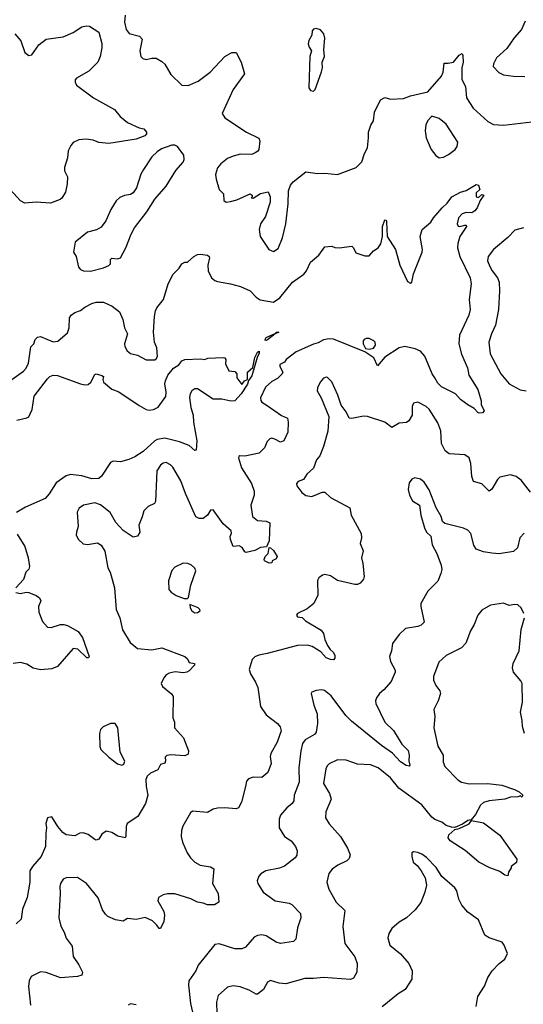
# Model space of a CAD drawing. Extents: x 2133461 to 2293071, y 753526 to 916327.
# Tile 362 of 459: x 2238180 to 2241704, y 843520 to 850413. Entities that reach past the tile are written whole.
import ezdxf

# ---------------------------------------------------------------- set-up
doc = ezdxf.new("R2010")
doc.units = 0

msp = doc.modelspace()

# ---------------------------------------------------------------- linework, layer by layer
at = {"layer": '0CON10XD'}
for points in [[(2238917.1, 850445), (2238914.3, 850395), (2238924.3, 850344.3), (2238947.3, 850317.3), (2239017.7, 850297.7), (2239037.7, 850277.7), (2239020, 850195), (2239028, 850155), (2239041.7, 850141.7), (2239064.2, 850134.2), (2239105, 850143.8), (2239135, 850143.8), (2239175, 850120.8), (2239195, 850102), (2239238.9, 850028.9), (2239314.3, 849954.3), (2239357.9, 849952.1), (2239428.3, 849981.7), (2239513.2, 850046.8), (2239615, 850156.2), (2239665, 850183.3), (2239695, 850182.5), (2239730, 850115), (2239753.3, 850035), (2239674.2, 849925), (2239597, 849757), (2239615, 849726.7), (2239767.5, 849625), (2239853.6, 849583.6), (2239861.2, 849565), (2239852.5, 849505), (2239846.4, 849493.6), (2239828.3, 849481.7), (2239805, 849470), (2239725, 849472), (2239675, 849458), (2239635, 849441.2), (2239586.7, 849405), (2239563.9, 849376.1), (2239550.5, 849329.5), (2239554.1, 849295.9), (2239575.8, 849225), (2239605.6, 849195), (2239608.3, 849148.3), (2239625, 849136.2), (2239655, 849139.4), (2239698.5, 849151.5), (2239793.3, 849193.3), (2239807.5, 849185), (2239807.5, 849172.5), (2239800, 849165), (2239815, 849163.3), (2239865, 849196.7), (2239918.3, 849208.3), (2239933, 849173), (2239933.3, 849135), (2239900, 849035), (2239866.1, 848983.9), (2239856.2, 848945), (2239864, 848895), (2239923.8, 848805), (2239955, 848790), (2239988.8, 848811.2), (2240018, 848885), (2240042, 848985), (2240058.8, 849125), (2240061.2, 849215), (2240076.2, 849255), (2240093, 849277), (2240181.3, 849348.7), (2240264.2, 849335.8), (2240315, 849339.4), (2240405, 849330), (2240535, 849378.8), (2240575, 849418.8), (2240592.7, 849477.3), (2240613.8, 849515), (2240622, 849585), (2240620, 849625), (2240638, 849675), (2240656, 849705), (2240662.5, 849765), (2240705, 849851.9), (2240735, 849867.8), (2240775, 849856.7), (2240865, 849861.2), (2240915, 849881.2), (2241035, 849907.5), (2241132.7, 850017.3), (2241144.4, 850045.6), (2241150.9, 850109.1), (2241179.4, 850109.4)], [(2238145, 850314), (2238187.1, 850265), (2238215, 850183.8), (2238245, 850162.5), (2238265, 850166), (2238315, 850237.5), (2238365, 850275.8), (2238485, 850294.3), (2238555, 850322.5), (2238615, 850364), (2238645, 850371.2), (2238667.7, 850367.7), (2238733.8, 850325), (2238755.4, 850245.4), (2238755.5, 850215.5), (2238742.9, 850155), (2238727.5, 850115), (2238665, 850052.9), (2238577, 850003), (2238568.3, 849991.7), (2238567.5, 849975), (2238577.5, 849955), (2238696.7, 849865), (2238842.5, 849785), (2238883.3, 849735), (2238934.5, 849694.5), (2239015, 849656.7), (2239048.3, 849648.3), (2239067.5, 849625), (2239067.5, 849615), (2239055, 849600), (2238994.2, 849575.8), (2238805, 849546.7), (2238735, 849553.8), (2238695, 849570), (2238645, 849576.9), (2238595, 849572.5), (2238555, 849553.8), (2238537.3, 849532.7), (2238518.8, 849495), (2238513.8, 849445), (2238492.7, 849377.3), (2238494.2, 849355), (2238514.1, 849314.1), (2238512, 849265), (2238500, 849205), (2238475.6, 849164.4), (2238462.5, 849155), (2238395, 849129.2), (2238295, 849136.2), (2238215, 849127.5), (2238185, 849145.8), (2238065.8, 849275)], [(2240235, 849912.5), (2240247.5, 849925), (2240291.7, 850048.3), (2240300, 850075), (2240297.5, 850115), (2240313.6, 850156.4), (2240308, 850205), (2240315.9, 850284.1), (2240308.8, 850315), (2240285, 850341.2), (2240255, 850352.5), (2240235, 850346.7), (2240227.5, 850335), (2240223.3, 850305), (2240202.3, 850267.7), (2240198.8, 850245), (2240205, 850220), (2240222.5, 850195), (2240210, 850155), (2240203.6, 849936.4), (2240215, 849917.5), (2240235, 849912.5)], [(2241716.6, 850403.4), (2241691.2, 850345), (2241640, 850285), (2241589.4, 850210.6), (2241515.8, 850145), (2241496.2, 850105), (2241493.8, 850085), (2241533.2, 850043.2), (2241565, 850027.1), (2241635, 850017.1), (2241715, 850016)], [(2241179.4, 850109.4), (2241215, 850116), (2241255, 850164), (2241275.9, 850175.9), (2241282, 850162), (2241284.2, 850115.8), (2241273, 850077), (2241274.5, 849995), (2241300.5, 849945), (2241305.6, 849865), (2241353.4, 849793.4), (2241455, 849700), (2241495, 849678.8), (2241565, 849674.4), (2241765, 849698.9)], [(2241115, 849445.8), (2241145, 849451.4), (2241181.7, 849468.3), (2241228, 849505), (2241242.5, 849525), (2241245.6, 849555), (2241165, 849682.5), (2241115, 849722.5), (2241065, 849737.5), (2241035, 849706.7), (2241022.1, 849677.9), (2241017.5, 849635), (2241025.6, 849585), (2241059.2, 849505), (2241091.7, 849461.7), (2241115, 849445.8)], [(2238675, 848653.6), (2238767.1, 848675), (2238805, 848691.8), (2238814.4, 848705), (2238815.5, 848734.5), (2238825, 848743.1), (2238865, 848739.5), (2238885, 848746), (2238922.9, 848815), (2238959.3, 848910.7), (2238984.2, 848955), (2239070.9, 849069.1), (2239125, 849156.7), (2239205, 849248.8), (2239273.2, 849356.8), (2239323.9, 849416.1), (2239330, 849435), (2239328, 849465), (2239284, 849525), (2239265, 849534.4), (2239245, 849534.5), (2239172, 849508), (2239141.5, 849488.5), (2239105, 849452.9), (2239046.2, 849365), (2239028.8, 849331.2), (2238996.8, 849235), (2238975, 849201.4), (2238955, 849188.5), (2238912.9, 849182.9), (2238881.2, 849168.8), (2238854.4, 849145), (2238817.5, 849085), (2238783.1, 849005), (2238749.1, 848960.9), (2238716.9, 848943.1), (2238653.8, 848925), (2238567.5, 848855), (2238556.4, 848786.4), (2238576.2, 848755), (2238591.7, 848681.7), (2238605.3, 848665.3), (2238627.5, 848655), (2238675, 848653.6)], [(2240839.4, 848695), (2240895, 848580.8), (2240915, 848568), (2240923.8, 848575), (2240936, 848635), (2240997.5, 848785), (2240999.2, 848805), (2240982, 848895), (2240996, 848945), (2241056.9, 848995), (2241075, 849025.7), (2241135.7, 849095), (2241172.4, 849127.6), (2241205, 849172), (2241265, 849206.7), (2241305, 849218), (2241375, 849260), (2241390, 849255), (2241400, 849225), (2241375, 849200), (2241373.9, 849173.9), (2241391.7, 849168.3), (2241415, 849190), (2241427.5, 849185), (2241403, 849147), (2241380.8, 849095), (2241365, 849076), (2241345, 849061.2), (2241305, 849064.4), (2241276.2, 849055), (2241250.6, 849025), (2241242.5, 848985), (2241248, 848968), (2241260, 848965), (2241295, 848974.2), (2241303.6, 848973.6), (2241305.7, 848965.7), (2241260, 848895), (2241246.2, 848846.2), (2241243.1, 848815), (2241258.9, 848755), (2241332.2, 848605), (2241338.6, 848565), (2241325.7, 848454.3), (2241332.9, 848385), (2241322.9, 848345), (2241257.1, 848205), (2241253.1, 848145), (2241271.7, 848071.7), (2241314.7, 847974.7), (2241323.9, 847923.9), (2241385.6, 847825), (2241410, 847745), (2241408.3, 847718.3), (2241431.2, 847675), (2241419.3, 847660.7), (2241395, 847658.8), (2241385, 847664), (2241360.3, 847690.3), (2241315, 847715.7), (2241265, 847754.5), (2241229.4, 847795), (2241132.9, 847842.9), (2241105, 847868.6), (2241085, 847905.8), (2241067.1, 847935), (2241015, 848057.8), (2240985, 848091.9), (2240948.3, 848108.3), (2240875.5, 848125.5), (2240834.6, 848115.4), (2240735, 848050), (2240685, 847990), (2240658.8, 848045), (2240595, 848088.8), (2240375.6, 848175.6), (2240345, 848178.6), (2240307, 848173), (2240269.1, 848150.9), (2240235, 848141.9), (2240115, 848088.6), (2240045.4, 848034.6), (2240034, 848015), (2240000.9, 847999.1), (2239999.4, 847985), (2240020.6, 847945), (2240017.1, 847935), (2239985, 847901.9), (2239945, 847881.1), (2239899.3, 847840.7), (2239864.4, 847765), (2239866.7, 847746.7), (2239875.5, 847735.5), (2239912.5, 847712.5), (2240012.6, 847642.6), (2240053, 847623), (2240058.1, 847595), (2240055.7, 847525), (2240028, 847465), (2240005, 847456.2), (2239965, 847477.1), (2239945, 847482.5), (2239930.6, 847479.4), (2239910.7, 847459.3), (2239893.3, 847415), (2239855, 847378.5), (2239755, 847356.7), (2239720.7, 847359.3), (2239712.5, 847355), (2239711.2, 847345), (2239732.9, 847275), (2239801.4, 847165), (2239821.7, 847111.7), (2239820.6, 847085), (2239796.7, 847015), (2239810, 846935), (2239845, 846907.1), (2239905, 846903.3), (2239930.9, 846890.9), (2239926.7, 846765), (2239907, 846723), (2239865, 846718.8), (2239825, 846696), (2239765, 846683.3), (2239755, 846687.5), (2239736.9, 846716.9), (2239715, 846730), (2239674.2, 846724.2), (2239654.2, 846775), (2239652, 846795), (2239661.7, 846818.3), (2239660, 846835), (2239603.9, 846883.9), (2239535, 846981.2), (2239515, 846978.8), (2239493.8, 846945), (2239465, 846922), (2239435, 846920), (2239413.6, 846933.6), (2239340, 847095), (2239307.8, 847185), (2239251.1, 847281.1), (2239235, 847297.5), (2239205, 847312.5), (2239185, 847308.6), (2239165, 847294.2), (2239140.5, 847255), (2239130.4, 847039.6), (2239124.4, 847025.6), (2239080, 847005), (2239048.8, 846975), (2239038.3, 846931.7), (2239013.8, 846875), (2239020, 846825), (2239005, 846797.5), (2238975, 846790), (2238905, 846836.2), (2238853.7, 846893.7), (2238813.9, 846963.9), (2238745, 847017.5), (2238705, 847030.6), (2238625.6, 847014.4), (2238595.7, 846994.3), (2238581.4, 846965), (2238590, 846865), (2238576.7, 846825), (2238576.2, 846805), (2238591.2, 846775), (2238624.3, 846744.3), (2238655, 846739.2), (2238725, 846750.8), (2238750, 846735), (2238775, 846693.3), (2238798, 846575), (2238814, 846545), (2238842.5, 846435), (2238856, 846285), (2238881.2, 846225), (2238900.5, 846140.5), (2238952.7, 846052.7), (2239005, 846010), (2239105, 846002.2), (2239175, 846015.7), (2239335, 845955.8), (2239355, 845938.8), (2239365, 845913.3), (2239403.3, 845905), (2239403.3, 845895), (2239366.7, 845855), (2239350, 845845), (2239325, 845841.4), (2239267, 845847), (2239225, 845838.6), (2239205, 845825.8), (2239188, 845805), (2239170, 845765), (2239180, 845745), (2239242.7, 845692.7), (2239254.2, 845675), (2239251.1, 845525), (2239262.9, 845495), (2239263.1, 845455), (2239326.7, 845385), (2239361.9, 845295), (2239358.9, 845271.1), (2239335, 845260), (2239236.7, 845266.7), (2239208.8, 845261.2), (2239198.8, 845251.2), (2239201.2, 845225), (2239195, 845207.5), (2239165, 845200), (2239147.7, 845162.3), (2239095, 845138.8), (2239072.7, 845117.3), (2239063.8, 845095), (2239064.1, 845045.9), (2239075.8, 844985), (2239061.4, 844925), (2239006.2, 844835), (2238932, 844785), (2238926, 844765), (2238923.6, 844696.4), (2238917.5, 844685), (2238866.8, 844696.8), (2238825, 844723.8), (2238785, 844732.5), (2238755, 844710), (2238733.3, 844676.7), (2238715, 844670), (2238705, 844673.8), (2238658.7, 844708.7), (2238625, 844720.6), (2238601.7, 844718.3), (2238565, 844700), (2238505, 844706), (2238481.7, 844721.7), (2238445.9, 844765.9), (2238405, 844832.5), (2238373.6, 844826.4), (2238362, 844785), (2238368.8, 844755), (2238362.1, 844717.9), (2238360.5, 844625), (2238330.5, 844555), (2238269.2, 844485), (2238250.8, 844455), (2238250, 844375), (2238232.3, 844267.7), (2238200, 844185), (2238190, 844115), (2238155, 844082.5)], [(2238125.6, 847895), (2238207.6, 847952.4), (2238226.4, 847973.6), (2238242.2, 848007.8), (2238257.6, 848122.4), (2238278.6, 848145), (2238288, 848175), (2238305, 848190), (2238325, 848195.7), (2238415, 848158.6), (2238447.6, 848162.4), (2238515, 848220), (2238527.1, 848255), (2238527.8, 848325), (2238540.6, 848345), (2238565, 848363.3), (2238605, 848376.7), (2238635, 848400.4), (2238685, 848427.3), (2238716.2, 848436.2), (2238766.2, 848436.2), (2238826.5, 848406.5), (2238877.4, 848367.4), (2238901.4, 848315), (2238912.9, 848255), (2238934.2, 848215), (2238912.5, 848145), (2238915.7, 848125), (2238932.5, 848095), (2238955, 848077.1), (2239005, 848063.8), (2239065, 848030.8), (2239125, 848031.2), (2239135, 848037.8), (2239143.9, 848056.1), (2239140.9, 848115), (2239123.3, 848155), (2239115.6, 848225), (2239122.5, 848335), (2239131.4, 848375), (2239140, 848395), (2239185.6, 848454.4), (2239220, 848565), (2239255, 848632.5), (2239295, 848672.5), (2239315, 848703.3), (2239335, 848716), (2239355, 848716.7), (2239398, 848755), (2239425, 848768.9), (2239445, 848772.5), (2239495, 848764), (2239505.6, 848755.6), (2239507.5, 848745), (2239496.7, 848695), (2239500, 848655), (2239523.3, 848605), (2239545, 848586.7), (2239565, 848580), (2239656.2, 848563.8), (2239725, 848546), (2239793.3, 848515), (2239835, 848470), (2239862.1, 848452.1), (2239955, 848435.6), (2240001.4, 848465), (2240088.2, 848575), (2240168.9, 848631.1), (2240186.8, 848655), (2240215, 848716), (2240273.3, 848765), (2240316.4, 848823.6), (2240365, 848827.5), (2240385, 848817.5), (2240415, 848816.7), (2240505, 848827.5), (2240517, 848817), (2240531.7, 848781.7), (2240595, 848759.5), (2240625, 848760), (2240655.9, 848794.1), (2240688.2, 848815), (2240707.6, 848845), (2240718.9, 848895), (2240718.6, 848965), (2240735, 849012.5), (2240745, 849010), (2240747, 848997), (2240750.8, 848895), (2240808.8, 848805), (2240839.4, 848695)], [(2241705, 848956.7), (2241645, 848940), (2241595, 848888), (2241496.2, 848805), (2241458.8, 848755), (2241454, 848725), (2241470.6, 848685), (2241485.4, 848655.4), (2241524.2, 848605), (2241535.8, 848575), (2241537.1, 848515), (2241530, 848385), (2241510, 848275), (2241480.6, 848215), (2241462.5, 848155), (2241472.5, 848075), (2241548.1, 847935), (2241604.2, 847865), (2241681.7, 847821.7), (2241724.5, 847815.5)], [(2239905, 848166.2), (2239895, 848170), (2239905, 848187.5), (2239971.7, 848218.3), (2239975, 848225.8), (2239992.5, 848225), (2239966.7, 848213.3), (2239915, 848171.4), (2239905, 848166.2)], [(2240625, 848105.7), (2240655, 848114.3), (2240669.5, 848135), (2240667.3, 848155), (2240659.4, 848165), (2240625, 848180.9), (2240605, 848181.9), (2240590.8, 848175), (2240584.4, 848165), (2240583.7, 848143.7), (2240600.9, 848110.9), (2240625, 848105.7)], [(2238159.7, 847610.3), (2238230, 847625), (2238245, 847633.3), (2238266.8, 847683.2), (2238281.7, 847778.3), (2238375, 847898.8), (2238391.2, 847915), (2238415, 847925.6), (2238445, 847922.9), (2238605, 847862.9), (2238635, 847857.1), (2238659.7, 847860.3), (2238678.8, 847875), (2238705, 847928.8), (2238715, 847933.3), (2238755, 847923.3), (2238766.7, 847915), (2238762.5, 847895), (2238766.4, 847876.4), (2238825, 847827.5), (2238875, 847808), (2239015, 847711.5), (2239065, 847684.2), (2239085, 847679.2), (2239115.7, 847684.3), (2239149.7, 847700.3), (2239201.9, 847775), (2239205.5, 847804.5), (2239196.7, 847865), (2239199.7, 847885), (2239217.7, 847925), (2239256.5, 847973.5), (2239292.9, 847997.1), (2239315, 848023.8), (2239335, 848033.8), (2239445, 848038.8), (2239475, 848033.3), (2239497, 848043), (2239605, 848048.8), (2239615.8, 848045.8), (2239623.3, 848035), (2239620, 848005), (2239642.5, 847955), (2239685, 847950), (2239700, 847935), (2239700, 847905), (2239735, 847860), (2239752.5, 847885), (2239773.3, 847895), (2239774.2, 847945), (2239812.3, 847977.7), (2239825, 848047.5), (2239845, 848086.2), (2239855, 848092.5), (2239855, 848077.5), (2239840.9, 848049.1), (2239805, 847920), (2239781.7, 847888.3), (2239775, 847861.4), (2239730.4, 847795), (2239685, 847745.5), (2239658.1, 847741.9), (2239595, 847755.5), (2239535, 847756.4), (2239425, 847829.2), (2239405, 847830), (2239384.6, 847815.4), (2239371.9, 847795), (2239368.7, 847768.7), (2239377, 847697), (2239393.3, 847645), (2239395.6, 847595), (2239420, 847465), (2239415, 847400), (2239405, 847397.5), (2239365, 847431.5), (2239298, 847458), (2239195, 847484.6), (2239142, 847475), (2239124.8, 847465.2), (2239045, 847389.1), (2238985, 847352.5), (2238945, 847334), (2238885, 847317.5), (2238835, 847322.5), (2238815, 847314), (2238752.6, 847217.4), (2238735, 847201.1), (2238685, 847198.7), (2238615, 847220), (2238535, 847228.2), (2238505, 847220.4), (2238435, 847171.1), (2238387.4, 847092.6), (2238358.7, 847061.3), (2238220.7, 846999.3), (2238157.7, 846962.3)], [(2241755, 847105.8), (2241689.6, 847189.6), (2241655, 847215.5), (2241615, 847225.7), (2241540.3, 847209.7), (2241523.8, 847195), (2241485, 847126.7), (2241465, 847113.3), (2241413.3, 847163.3), (2241355, 847181.2), (2241344.3, 847215), (2241337.8, 847305), (2241325.3, 847345.3), (2241295, 847366.7), (2241185.6, 847374.4), (2241157.5, 847395), (2241132.7, 847445), (2241126.4, 847535), (2241105, 847591.2), (2241045.4, 847685.4), (2241025, 847704.2), (2240965, 847736.2), (2240935, 847727.5), (2240926.2, 847705), (2240926.2, 847645), (2240903.8, 847605), (2240887.1, 847592.9), (2240835, 847589.2), (2240785, 847559.2), (2240735.6, 847595.6), (2240615, 847636), (2240585, 847638), (2240505, 847620), (2240485, 847623.8), (2240465, 847666.7), (2240430, 847715), (2240406.2, 847785), (2240365, 847876.7), (2240335, 847908.8), (2240325, 847911.2), (2240305, 847903.8), (2240282, 847875), (2240263.8, 847835), (2240262, 847815), (2240290.8, 847765), (2240342.5, 847635), (2240337, 847533), (2240307.1, 847425), (2240280.6, 847359.4), (2240257.3, 847332.7), (2240235, 847272.5), (2240188.3, 847231.7), (2240166.9, 847193.1), (2240128.8, 847181.2), (2240118, 847165), (2240120.3, 847150.3), (2240153.6, 847103.6), (2240183.2, 847083.2), (2240225, 847076), (2240265, 847092), (2240297.5, 847105), (2240315, 847104.4), (2240355, 847068.1), (2240490, 846995), (2240499.2, 846945), (2240570, 846815), (2240572.5, 846785), (2240563.6, 846746.4), (2240584.2, 846695), (2240571.2, 846645), (2240581.2, 846605), (2240590, 846515), (2240585, 846497.5), (2240561.7, 846468.3), (2240545, 846458.8), (2240525, 846458), (2240405, 846488), (2240355, 846518.8), (2240315, 846530), (2240300, 846525), (2240273.8, 846505), (2240265, 846487.5), (2240265.7, 846385), (2240238.1, 846325), (2240192.5, 846287.5), (2240125, 846256.7), (2240117.5, 846245), (2240123, 846233), (2240157, 846227), (2240180, 846205), (2240289.7, 846139.7), (2240305, 846116.7), (2240314.3, 846075), (2240335, 846031.2), (2240352, 846005), (2240374.3, 845985), (2240384.4, 845965), (2240385.8, 845944.2), (2240375, 845932.5), (2240355, 845932.9), (2240325.8, 845945), (2240287.3, 845987.3), (2240227.5, 846025), (2240195, 846034), (2240125, 846031.4), (2239912.5, 845975), (2239854.6, 845965.4), (2239825, 845952.9), (2239806, 845935), (2239786.2, 845865), (2239794.1, 845834.1), (2239831.2, 845775), (2239847, 845737), (2239864.2, 845604.2), (2239905, 845546.7), (2239984, 845485), (2240003, 845463), (2240009.4, 845435), (2239980.9, 845355), (2239936.5, 845275), (2239933.1, 845255), (2239938.9, 845205), (2239916, 845144), (2239875, 845108.6), (2239815, 845109.5), (2239781.3, 845098.7), (2239767, 845083), (2239759.4, 845045), (2239732.9, 844935), (2239711.2, 844895), (2239695, 844889.4), (2239615, 844896.5), (2239565, 844892.9), (2239535, 844886), (2239495, 844862.5), (2239388.3, 844871.7), (2239375, 844860), (2239321.7, 844768.3), (2239312.1, 844737.9), (2239310.5, 844695), (2239318.5, 844655), (2239351.2, 844581.2), (2239374.3, 844545), (2239405, 844515.8), (2239443.3, 844495), (2239515, 844481.9), (2239538.3, 844468.3), (2239528.6, 844365), (2239568, 844295), (2239572.5, 844235), (2239544.2, 844215.8), (2239495, 844215.7), (2239465, 844228.6), (2239425, 844234.4), (2239378.7, 844258.7), (2239265, 844293.8), (2239215, 844293.8), (2239184.1, 844285.9), (2239151.7, 844268.3), (2239146.2, 844245), (2239165, 844212.5), (2239189.5, 844169.5), (2239194.2, 844145), (2239189.7, 844100.3), (2239165, 844050), (2239155, 844050), (2239140, 844075), (2239108.8, 844105), (2239058.3, 844128.3), (2238995, 844114.5), (2238935, 844120), (2238905, 844101.4), (2238850.5, 844110.5), (2238796.2, 844135), (2238780.7, 844150.7), (2238760.6, 844180.6), (2238729.6, 844265), (2238648, 844365), (2238585, 844407.1), (2238505, 844404.3), (2238483.6, 844396.4), (2238464.5, 844365.5), (2238460.6, 844345), (2238463.6, 844295), (2238454.4, 844125), (2238467, 844067), (2238491.9, 844025), (2238505, 843983.3), (2238547.3, 843927.3), (2238554.4, 843854.4), (2238595, 843796.2), (2238618.6, 843745), (2238615, 843724), (2238585.6, 843714.4), (2238465, 843704.2), (2238365, 843742.9), (2238325, 843747.5), (2238260, 843715), (2238246.7, 843685), (2238242, 843645), (2238255.7, 843515)], [(2241711.2, 846818.8), (2241679.2, 846785), (2241662.9, 846715), (2241635, 846689.2), (2241535.6, 846674.4), (2241485, 846679.2), (2241425, 846686.7), (2241375, 846707.5), (2241358.8, 846735), (2241338, 846815), (2241315, 846840), (2241285, 846854.2), (2241155.7, 846885.7), (2241139.3, 846900.7), (2241130, 846935), (2241094, 846995), (2241045, 847122.5), (2241010, 847175), (2240985, 847196.7), (2240945, 847206.7), (2240923.6, 847196.4), (2240905, 847170), (2240898.8, 847125), (2240908.8, 847085), (2240930, 847045), (2240976.7, 847015), (2240988, 846945), (2241012, 846855), (2241025.9, 846825.9), (2241057.7, 846797.7), (2241065.9, 846735.9), (2241098.8, 846675), (2241130, 846595), (2241134, 846565), (2241128, 846535), (2241105, 846483.3), (2241037, 846413), (2240988, 846325), (2240986.2, 846305), (2241010, 846195), (2240988.8, 846175), (2240965, 846164.3), (2240879.3, 846150.7), (2240835, 846110), (2240790, 846045), (2240782.5, 845995), (2240767.5, 845955)], [(2238161.7, 846811.7), (2238215.9, 846725.9), (2238240, 846645), (2238248.8, 846585), (2238245, 846567.5), (2238223.8, 846545), (2238207, 846493), (2238153.3, 846435)], [(2239925, 846607.5), (2239893.6, 846623.6), (2239890, 846635), (2239897.5, 846655), (2239920, 846675), (2239925, 846717.5), (2239936.1, 846716.1), (2239955, 846697.5), (2239982.5, 846655), (2239975, 846638.8), (2239947.5, 846625), (2239945, 846610), (2239925, 846607.5)], [(2239355, 846360), (2239362.5, 846367.5), (2239378.6, 846455), (2239412, 846555), (2239405, 846573.3), (2239382.5, 846595), (2239356.8, 846606.8), (2239325, 846609.2), (2239265, 846580), (2239243.6, 846556.4), (2239222, 846485), (2239223.8, 846425), (2239240, 846405), (2239275, 846382), (2239330.7, 846360.7), (2239355, 846360)], [(2238153.9, 846403.9), (2238185, 846396.7), (2238225, 846406.2), (2238245, 846404), (2238295, 846382.5), (2238318.8, 846365), (2238327.5, 846345), (2238310.6, 846305), (2238314.4, 846265), (2238339.3, 846199.3), (2238375, 846161.1), (2238401.3, 846158.7), (2238465, 846180), (2238488.3, 846178.3), (2238515, 846171.2), (2238589.7, 846129.7), (2238619.1, 846089.1), (2238665.8, 845955), (2238662.5, 845945), (2238650, 845945), (2238586.7, 846006.7), (2238555, 846011.8), (2238445, 845885.5), (2238405, 845869.6), (2238325, 845862), (2238275, 845872.3), (2238230.5, 845900.5), (2238185, 845911.8), (2238135, 845905.4)], [(2239405, 846260), (2239425, 846262.5), (2239442.5, 846275), (2239440, 846285), (2239430, 846295), (2239371.7, 846318.3), (2239372.5, 846295), (2239384.1, 846274.1), (2239405, 846260)], [(2241708.6, 846255), (2241690, 846295), (2241665, 846316.2), (2241645, 846320), (2241605, 846311.2), (2241565, 846327.5), (2241505, 846320), (2241475, 846313.8), (2241415, 846278.8), (2241386, 846245), (2241360.3, 846179.7), (2241334.2, 846135), (2241301.7, 846048.3), (2241271.2, 846015), (2241165, 845960.8), (2241112.5, 845915), (2241075.8, 845815), (2241075, 845790), (2241092.4, 845752.4), (2241121.2, 845715), (2241124, 845695), (2241108.1, 845645), (2241079.2, 845585), (2241085.8, 845535), (2241077.1, 845455), (2241105, 845327.5), (2241142.5, 845265), (2241144.4, 845215), (2241155.8, 845185), (2241245, 845092), (2241272.5, 845075), (2241324.3, 845064.3), (2241455, 845066.9), (2241555, 845054), (2241643.6, 845023.6), (2241675, 845007.5), (2241700, 844985), (2241695, 844970), (2241685, 844980), (2241665, 844972.5), (2241615, 844970), (2241575, 844955.8), (2241465.6, 844944.4), (2241426.4, 844933.6), (2241405, 844914.2), (2241370.8, 844849.2), (2241339.2, 844810.8), (2241315, 844805.9), (2241278.3, 844781.7), (2241225, 844758.6), (2241200.6, 844759.4), (2241165, 844771.4), (2241135, 844794.2), (2241085, 844814.4), (2241065, 844829.4), (2240995, 844915.6), (2240834.3, 845034.3), (2240775, 845104.5), (2240689.2, 845175), (2240635, 845196.8), (2240545, 845202.2), (2240465, 845230), (2240405, 845230.8), (2240345.7, 845204.3), (2240330.6, 845189.4), (2240321.9, 845168.1), (2240305.6, 845065), (2240348.6, 844995), (2240360, 844955), (2240323.2, 844866.8), (2240320, 844825), (2240345, 844783.3), (2240425.6, 844695.6), (2240475, 844613.3), (2240493.6, 844566.4), (2240485, 844540), (2240468.8, 844525), (2240406.3, 844493.7), (2240366, 844465), (2240344.2, 844435), (2240330, 844375), (2240342.9, 844325), (2240394.5, 844234.5), (2240455.7, 844175.7), (2240440.8, 844065), (2240455.9, 843945.9), (2240525, 843852.5), (2240542, 843805), (2240538.8, 843745), (2240516.4, 843703.6), (2240495, 843694.4), (2240305, 843708.1), (2240235, 843700), (2240175, 843700.5), (2240042.6, 843662.6), (2239995, 843667.1), (2239935, 843686.2), (2239914.3, 843675.7), (2239885.6, 843624.4), (2239845, 843591.2), (2239835, 843590.8), (2239785, 843620), (2239723.4, 843643.4), (2239675, 843650), (2239635, 843639.2), (2239569.3, 843580.7), (2239557.5, 843535), (2239559.2, 843455)], [(2241712.9, 845415), (2241698.2, 845465), (2241697.3, 845507.3), (2241684.6, 845565), (2241699.6, 845635), (2241695.4, 845765), (2241687.5, 845785), (2241636.2, 845845), (2241629.1, 845875), (2241632.5, 845905), (2241674.7, 845995), (2241689.6, 846145), (2241712.5, 846225)], [(2240767.5, 845955), (2240775, 845920), (2240808.7, 845858.7), (2240808.6, 845845), (2240779.1, 845780.9), (2240729.4, 845720.6), (2240697.7, 845695), (2240676.7, 845665), (2240670, 845645), (2240671.5, 845625), (2240734.7, 845494.7), (2240795, 845436), (2240855, 845341.4), (2240897.8, 845297.8), (2240905.7, 845265), (2240902.5, 845225), (2240910, 845195), (2240905, 845187.5), (2240885, 845191.2), (2240845, 845216.5), (2240789.2, 845279.2), (2240711.2, 845331.2), (2240501.1, 845501.1), (2240461.5, 845541.5), (2240360.3, 845680.3), (2240314, 845716), (2240295, 845721.9), (2240255, 845717.5), (2240225, 845706), (2240218.8, 845695), (2240238.5, 845615), (2240262.8, 845552.8), (2240264.7, 845485), (2240255.4, 845425), (2240242.2, 845407.8), (2240178.8, 845371.2), (2240160, 845345), (2240147.9, 845295), (2240133.5, 845175), (2240135.7, 845075), (2240101.4, 844985), (2240097.8, 844945), (2240087.1, 844925), (2240049.2, 844895), (2240006, 844845), (2239995.7, 844815), (2239995.8, 844755), (2240033.8, 844695), (2240078.8, 844665), (2240110.8, 844625), (2240122.9, 844595), (2240120, 844565), (2240107.1, 844545), (2240033.3, 844486.7), (2239997.6, 844472.4), (2239903.3, 844455), (2239866.6, 844433.4), (2239852.5, 844417.5), (2239842.5, 844385), (2239845.8, 844365.8), (2239882.9, 844305), (2239968.8, 844245), (2240065, 844227.5), (2240085, 844218.9), (2240144.3, 844155), (2240147.5, 844125), (2240124.2, 844055), (2240113.3, 843975), (2240095, 843958.8), (2240005, 843945.7), (2239975, 843954.4), (2239905, 844000), (2239875, 844005.5), (2239845, 844001.1), (2239820.2, 843989.8), (2239759.8, 843920.2), (2239735, 843908.1), (2239685, 843908.2), (2239575, 843944.4), (2239545, 843939.2), (2239430, 843795), (2239411.9, 843755), (2239364, 843685), (2239361.9, 843655), (2239376.4, 843525), (2239399.6, 843425)], [(2238895, 845193.8), (2238909.3, 845200.7), (2238917, 845223), (2238883.8, 845285), (2238868, 845455), (2238847.5, 845485), (2238815, 845486.7), (2238765, 845463.3), (2238746.7, 845445), (2238738.8, 845415), (2238740, 845325), (2238747.5, 845305), (2238805, 845250), (2238865, 845203.3), (2238895, 845193.8)], [(2241595, 844420), (2241575, 844424), (2241539.4, 844449.4), (2241470, 844475), (2241392.5, 844515), (2241297.9, 844597.9), (2241191.9, 844665), (2241179.5, 844685), (2241183, 844707), (2241225, 844744.4), (2241255, 844751.2), (2241325, 844784.6), (2241342.5, 844807.5), (2241425, 844789.8), (2241540.8, 844705), (2241658, 844535), (2241657, 844513), (2241620, 844485), (2241620, 844475), (2241600, 844445), (2241595, 844420)], [(2241373.8, 843505), (2241386.2, 843575), (2241432.7, 843647.3), (2241455, 843707.5), (2241486.7, 843755), (2241534.3, 843805.7), (2241573.9, 843836.1), (2241593.3, 843875), (2241570, 843935), (2241555.8, 843955.8), (2241465, 843986), (2241435, 844003.8), (2241390.3, 844110.3), (2241315.6, 844165.6), (2241274, 844215), (2241252, 844255), (2241240, 844315), (2241226, 844336), (2241134.3, 844414.3), (2241095, 844476.7), (2241027.9, 844547.9), (2240995, 844572), (2240965, 844583.8), (2240935, 844586.7), (2240925, 844580), (2240923.9, 844553.9), (2240933.3, 844515), (2240961.7, 844491.7), (2240990, 844455), (2241016.7, 844405), (2241026.7, 844355), (2241016, 844305), (2240987, 844233), (2240947.9, 844182.1), (2240886.2, 844125), (2240834.4, 844095.6), (2240785, 844050), (2240763.8, 844015), (2240756.2, 843985), (2240771.2, 843935), (2240845, 843874.2), (2240902.5, 843805), (2240927.5, 843755), (2240923.8, 843695), (2240876.6, 843623.4), (2240827.6, 843592.4), (2240716.6, 843503.4)], [(2238995, 843516.7), (2238955, 843522.5), (2238940, 843515)]]:
    msp.add_lwpolyline(points, dxfattribs=at)

doc.saveas('drawing.dxf')
